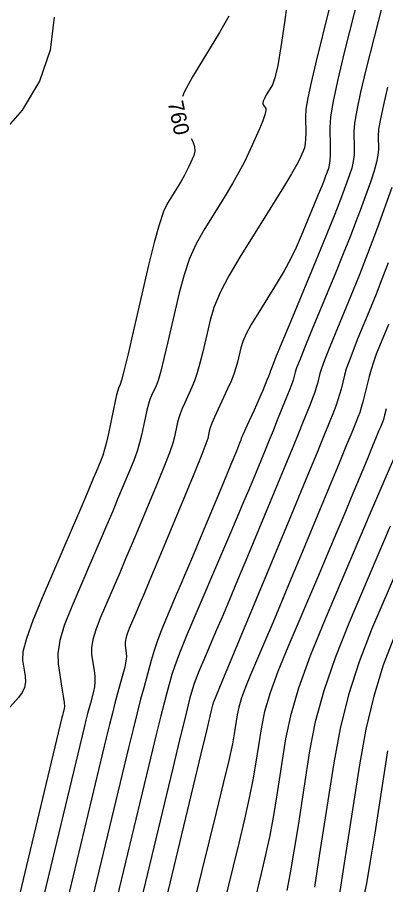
# Model space of a CAD drawing. Extents: x 2082232 to 2083549, y 592624 to 593832.
# Drawn here: x 2082994.58 to 2083011.24, y 593554.16 to 593593.4 of the extents above; entities that cross this region are included whole.
import ezdxf

# ---------------------------------------------------------------- set-up
doc = ezdxf.new("R2010")
doc.units = 0
doc.layers.add('DT_X_Contour_Major', color=7, linetype='Continuous')
doc.layers.add('DT_X_Contour_Minor', color=7, linetype='Continuous')

msp = doc.modelspace()

# ---------------------------------------------------------------- linework, layer by layer
at = {"layer": 'DT_X_Contour_Major'}
for points in [[(2083004.139, 593593.458), (2083003.726, 593592.713), (2083002.5, 593590.7), (2083002.12, 593590.009), (2083002.045, 593589.819)], [(2083011.331, 593590.234), (2083011.139, 593589.437), (2083011.004, 593588.803), (2083010.924, 593588.333), (2083010.9, 593588.026), (2083010.912, 593587.427), (2083010.894, 593587.168), (2083010.829, 593586.842), (2083010.719, 593586.448), (2083010.563, 593585.987), (2083010.087, 593584.666), (2083009.883, 593584.117), (2083009.628, 593583.462), (2083009.323, 593582.7), (2083008.968, 593581.83), (2083007.953, 593579.37), (2083007.617, 593578.551), (2083007.371, 593577.941), (2083007.215, 593577.54), (2083007.148, 593577.347), (2083007.089, 593577.109), (2083007.05, 593576.982), (2083006.977, 593576.78), (2083006.871, 593576.501), (2083006.73, 593576.147), (2083006.31, 593575.102), (2083006.146, 593574.698), (2083005.972, 593574.269), (2083005.785, 593573.816), (2083005.587, 593573.337), (2083005.045, 593572.03), (2083004.812, 593571.474), (2083004.522, 593570.786), (2083004.174, 593569.968), (2083003.769, 593569.018), (2083002.611, 593566.31), (2083002.22, 593565.383), (2083001.916, 593564.633), (2083001.7, 593564.06), (2083001.57, 593563.664), (2083001.342, 593562.843), (2083001.232, 593562.428), (2083001.073, 593561.797), (2083000.865, 593560.951), (2083000.609, 593559.89), (2082998.723, 593552.039)], [(2083002.441, 593587.924), (2083002.523, 593587.783), (2083002.598, 593587.556), (2083002.61, 593587.344), (2083002.558, 593587.147), (2083002.333, 593586.643), (2083002.238, 593586.443), (2083002.121, 593586.223), (2083001.984, 593585.981), (2083001.825, 593585.719), (2083001.373, 593584.991), (2083001.192, 593584.611), (2083000.988, 593584.017), (2083000.762, 593583.209), (2083000.512, 593582.187), (2082999.817, 593579.177), (2082999.585, 593578.181), (2082999.41, 593577.451), (2082999.294, 593576.988), (2082999.236, 593576.792), (2082999.157, 593576.623), (2082999.121, 593576.516), (2082999.07, 593576.321), (2082999.005, 593576.039), (2082998.925, 593575.669), (2082998.695, 593574.565), (2082998.609, 593574.179), (2082998.525, 593573.848), (2082998.442, 593573.572), (2082998.361, 593573.353), (2082998.147, 593572.84), (2082998.016, 593572.53), (2082997.782, 593571.982), (2082997.445, 593571.198), (2082997.007, 593570.178), (2082995.701, 593567.14), (2082995.278, 593566.109), (2082994.988, 593565.295), (2082994.832, 593564.698), (2082994.809, 593564.318), (2082994.926, 593563.594), (2082994.94, 593563.33), (2082994.897, 593563.081), (2082994.795, 593562.849), (2082994.635, 593562.631), (2082994.132, 593562.073)], [(2083011.638, 593573.522), (2083011.16, 593572.4), (2083010.501, 593570.855), (2083008.501, 593566.167), (2083007.827, 593564.511), (2083007.303, 593563.056), (2083006.93, 593561.804), (2083006.708, 593560.755), (2083006.317, 593558.225), (2083006.163, 593557.291), (2083005.995, 593556.387), (2083005.812, 593555.513), (2083005.615, 593554.668), (2083005.257, 593553.218)]]:
    msp.add_lwpolyline(points, dxfattribs=at)
at = {"layer": 'DT_X_Contour_Minor'}
for points in [[(2083007.105, 593596.449), (2083006.662, 593593.16), (2083006.503, 593592.06), (2083006.36, 593591.224), (2083006.232, 593590.654), (2083006.12, 593590.349), (2083005.84, 593589.89), (2083005.753, 593589.732), (2083005.702, 593589.603), (2083005.688, 593589.503), (2083005.709, 593589.431), (2083005.813, 593589.279), (2083005.825, 593589.179), (2083005.782, 593588.992), (2083005.685, 593588.719), (2083005.533, 593588.36), (2083005.054, 593587.286), (2083004.852, 593586.861), (2083004.604, 593586.392), (2083004.311, 593585.878), (2083003.973, 593585.319), (2083003.011, 593583.771), (2083002.671, 593583.158), (2083002.374, 593582.483), (2083002.118, 593581.744), (2083001.904, 593580.942), (2083001.391, 593578.719), (2083001.213, 593577.969), (2083001.064, 593577.387), (2083000.945, 593576.973), (2083000.855, 593576.727), (2083000.653, 593576.294), (2083000.579, 593576.113), (2083000.507, 593575.892), (2083000.437, 593575.634), (2083000.37, 593575.336), (2083000.193, 593574.491), (2083000.11, 593574.153), (2082999.993, 593573.773), (2082999.841, 593573.351), (2082999.656, 593572.888), (2082999.116, 593571.594), (2082998.893, 593571.064), (2082998.63, 593570.444), (2082998.327, 593569.733), (2082997.983, 593568.932), (2082997.013, 593566.676), (2082996.703, 593565.884), (2082996.5, 593565.2), (2082996.406, 593564.624), (2082996.419, 593564.157), (2082996.596, 593563.054), (2082996.653, 593562.686), (2082996.69, 593562.409), (2082996.706, 593562.224), (2082996.703, 593562.129), (2082996.666, 593561.999), (2082996.652, 593561.945), (2082996.635, 593561.881), (2082996.617, 593561.807), (2082996.596, 593561.724), (2082994.595, 593553.391)], [(2083010.265, 593595.386), (2083009.369, 593591.8), (2083009.076, 593590.58), (2083008.869, 593589.61), (2083008.747, 593588.891), (2083008.711, 593588.422), (2083008.729, 593587.505), (2083008.729, 593587.188), (2083008.715, 593586.925), (2083008.689, 593586.716), (2083008.649, 593586.56), (2083008.525, 593586.216), (2083008.457, 593586.038), (2083008.347, 593585.76), (2083008.194, 593585.383), (2083007.998, 593584.908), (2083007.421, 593583.507), (2083007.19, 593582.981), (2083006.932, 593582.455), (2083006.645, 593581.928), (2083006.331, 593581.4), (2083005.457, 593579.992), (2083005.163, 593579.5), (2083004.937, 593579.078), (2083004.779, 593578.729), (2083004.689, 593578.45), (2083004.539, 593577.803), (2083004.469, 593577.545), (2083004.371, 593577.258), (2083004.245, 593576.942), (2083004.092, 593576.597), (2083003.646, 593575.637), (2083003.496, 593575.306), (2083003.382, 593575.035), (2083003.303, 593574.824), (2083003.259, 593574.671), (2083003.191, 593574.344), (2083003.113, 593574.103), (2083002.929, 593573.625), (2083002.64, 593572.909), (2083002.245, 593571.957), (2083001.053, 593569.103), (2083000.648, 593568.134), (2083000.327, 593567.367), (2083000.089, 593566.803), (2082999.935, 593566.442), (2082999.637, 593565.748), (2082999.542, 593565.505), (2082999.48, 593565.295), (2082999.45, 593565.118), (2082999.454, 593564.974), (2082999.509, 593564.635), (2082999.515, 593564.48), (2082999.491, 593564.27), (2082999.439, 593564.006), (2082999.356, 593563.686), (2082999.098, 593562.759), (2082998.995, 593562.377), (2082998.878, 593561.924), (2082998.747, 593561.401), (2082998.603, 593560.807), (2082996.601, 593552.474)], [(2083011.091, 593593.982), (2083010.35, 593591.017), (2083010.108, 593590.008), (2083009.936, 593589.206), (2083009.835, 593588.612), (2083009.806, 593588.224), (2083009.82, 593587.466), (2083009.811, 593587.178), (2083009.772, 593586.883), (2083009.704, 593586.582), (2083009.606, 593586.273), (2083009.306, 593585.441), (2083009.15, 593585.03), (2083008.909, 593584.42), (2083008.581, 593583.611), (2083008.168, 593582.604), (2083006.951, 593579.654), (2083006.551, 593578.684), (2083006.265, 593577.988), (2083006.092, 593577.564), (2083006.032, 593577.414), (2083006.023, 593577.378), (2083006.011, 593577.344), (2083005.981, 593577.268), (2083005.935, 593577.15), (2083005.871, 593576.991), (2083005.678, 593576.51), (2083005.599, 593576.319), (2083005.508, 593576.108), (2083005.404, 593575.875), (2083005.287, 593575.622), (2083004.96, 593574.918), (2083004.852, 593574.684), (2083004.774, 593574.509), (2083004.724, 593574.394), (2083004.704, 593574.339), (2083004.69, 593574.27), (2083004.636, 593574.131), (2083004.487, 593573.765), (2083004.241, 593573.172), (2083003.899, 593572.351), (2083002.859, 593569.861), (2083002.495, 593568.992), (2083002.185, 593568.253), (2083001.928, 593567.644), (2083001.724, 593567.164), (2083001.251, 593566.059), (2083001.08, 593565.638), (2083000.921, 593565.206), (2083000.774, 593564.761), (2083000.639, 593564.305), (2083000.295, 593563.071), (2083000.155, 593562.554), (2082999.994, 593561.928), (2082999.811, 593561.193), (2082999.606, 593560.349), (2082997.604, 593552.016)], [(2082996.246, 593593.407), (2082996.062, 593591.912), (2082995.581, 593590.51), (2082994.801, 593589.203), (2082993.723, 593587.99)], [(2083008.691, 593593.794), (2083008.068, 593591.298), (2083007.864, 593590.446), (2083007.72, 593589.759), (2083007.635, 593589.238), (2083007.611, 593588.884), (2083007.625, 593588.16), (2083007.622, 593587.905), (2083007.602, 593587.684), (2083007.566, 593587.496), (2083007.512, 593587.341), (2083007.348, 593586.973), (2083007.226, 593586.742), (2083006.98, 593586.322), (2083006.612, 593585.715), (2083006.121, 593584.92), (2083004.649, 593582.55), (2083004.151, 593581.705), (2083003.759, 593580.948), (2083003.474, 593580.278), (2083003.296, 593579.696), (2083002.965, 593578.261), (2083002.841, 593577.757), (2083002.718, 593577.323), (2083002.595, 593576.958), (2083002.473, 593576.662), (2083002.149, 593575.966), (2083002.038, 593575.71), (2083001.944, 593575.464), (2083001.87, 593575.229), (2083001.815, 593575.004), (2083001.692, 593574.418), (2083001.611, 593574.128), (2083001.461, 593573.699), (2083001.241, 593573.13), (2083000.951, 593572.422), (2083000.084, 593570.349), (2082999.77, 593569.599), (2082999.478, 593568.905), (2082999.208, 593568.268), (2082998.959, 593567.687), (2082998.325, 593566.212), (2082998.122, 593565.694), (2082997.99, 593565.247), (2082997.928, 593564.871), (2082997.936, 593564.565), (2082998.053, 593563.844), (2082998.084, 593563.583), (2082998.09, 593563.34), (2082998.072, 593563.115), (2082998.029, 593562.907), (2082997.882, 593562.379), (2082997.823, 593562.161), (2082997.756, 593561.902), (2082997.682, 593561.604), (2082997.599, 593561.265), (2082995.598, 593552.933)], [(2083011.521, 593585.7), (2083010.868, 593583.891), (2083010.615, 593583.205), (2083010.348, 593582.504), (2083010.066, 593581.788), (2083009.768, 593581.056), (2083008.956, 593579.086), (2083008.684, 593578.419), (2083008.478, 593577.895), (2083008.338, 593577.515), (2083008.264, 593577.279), (2083008.156, 593576.84), (2083008.104, 593576.657), (2083008.031, 593576.436), (2083007.937, 593576.177), (2083007.821, 593575.881), (2083007.483, 593575.04), (2083007.312, 593574.62), (2083007.053, 593573.989), (2083006.705, 593573.147), (2083006.269, 593572.095), (2083004.987, 593569.008), (2083004.54, 593567.933), (2083004.159, 593567.02), (2083003.843, 593566.27), (2083003.595, 593565.684), (2083003.019, 593564.338), (2083002.825, 593563.878), (2083002.674, 593563.505), (2083002.566, 593563.22), (2083002.502, 593563.023), (2083002.388, 593562.616), (2083002.308, 593562.302), (2083002.152, 593561.667), (2083001.92, 593560.71), (2083001.612, 593559.432), (2082999.61, 593551.099)], [(2083011.348, 593582.293), (2083011.068, 593581.546), (2083010.808, 593580.876), (2083010.569, 593580.282), (2083009.958, 593578.802), (2083009.75, 593578.286), (2083009.585, 593577.849), (2083009.462, 593577.49), (2083009.381, 593577.211), (2083009.222, 593576.571), (2083009.158, 593576.331), (2083009.085, 593576.092), (2083009.003, 593575.853), (2083008.912, 593575.614), (2083008.656, 593574.978), (2083008.478, 593574.544), (2083008.137, 593573.716), (2083007.631, 593572.496), (2083006.962, 593570.883), (2083003.831, 593563.34), (2083003.451, 593562.424), (2083003.443, 593562.406), (2083003.44, 593562.399), (2083003.438, 593562.393), (2083003.436, 593562.388), (2083003.436, 593562.384), (2083003.434, 593562.374), (2083003.431, 593562.362), (2083003.425, 593562.334), (2083003.414, 593562.289), (2083003.353, 593562.044), (2083003.289, 593561.779), (2083003.131, 593561.122), (2083002.879, 593560.073), (2083002.533, 593558.633), (2083000.613, 593550.641)], [(2083011.369, 593579.508), (2083010.96, 593578.517), (2083010.816, 593578.153), (2083010.691, 593577.802), (2083010.585, 593577.466), (2083010.497, 593577.143), (2083010.289, 593576.302), (2083010.212, 593576.006), (2083010.139, 593575.748), (2083010.069, 593575.528), (2083010.003, 593575.348), (2083009.829, 593574.917), (2083009.709, 593574.622), (2083009.477, 593574.061), (2083009.135, 593573.234), (2083008.681, 593572.14), (2083007.323, 593568.869), (2083006.846, 593567.722), (2083006.433, 593566.734), (2083006.085, 593565.905), (2083005.801, 593565.234), (2083005.129, 593563.66), (2083004.902, 593563.103), (2083004.726, 593562.614), (2083004.601, 593562.194), (2083004.526, 593561.841), (2083004.395, 593560.991), (2083004.307, 593560.529), (2083004.141, 593559.78), (2083003.896, 593558.745), (2083003.574, 593557.423), (2083002.612, 593553.516)], [(2083011.267, 593575.68), (2083011.193, 593575.404), (2083011.136, 593575.204), (2083011.094, 593575.081), (2083011.003, 593574.855), (2083010.939, 593574.7), (2083010.818, 593574.406), (2083010.638, 593573.971), (2083010.4, 593573.397), (2083009.687, 593571.68), (2083009.391, 593570.97), (2083009.036, 593570.128), (2083008.623, 593569.152), (2083008.151, 593568.044), (2083006.815, 593564.913), (2083006.365, 593563.807), (2083006.015, 593562.835), (2083005.766, 593561.999), (2083005.617, 593561.298), (2083005.356, 593559.608), (2083005.235, 593558.91), (2083005.068, 593558.084), (2083004.854, 593557.129), (2083004.595, 593556.045), (2083003.841, 593552.985)], [(2083011.451, 593570.383), (2083009.587, 593566.015), (2083008.952, 593564.424), (2083008.442, 593562.926), (2083008.057, 593561.522), (2083007.799, 593560.212), (2083007.278, 593556.842), (2083007.091, 593555.673), (2083006.922, 593554.691), (2083006.77, 593553.897)], [(2083012.237, 593569.527), (2083010.603, 593565.698), (2083010.037, 593564.244), (2083009.562, 593562.754), (2083009.18, 593561.229), (2083008.89, 593559.669), (2083008.239, 593555.46), (2083008.019, 593554.054)], [(2083011.619, 593565.38), (2083011.126, 593564.092), (2083010.701, 593562.696), (2083010.342, 593561.191), (2083010.051, 593559.579), (2083009.363, 593555.134), (2083009.134, 593553.662)], [(2083011.323, 593560.211), (2083010.749, 593556.494), (2083010.546, 593555.226), (2083010.368, 593554.211), (2083010.216, 593553.449)]]:
    msp.add_lwpolyline(points, dxfattribs=at)

# ---------------------------------------------------------------- texts
at = {"layer": 'DT_X_Contour_Major'}
msp.add_text('760', height=0.7, rotation=281.8058, dxfattribs=at).set_placement((2083001.378, 593589.548))

doc.saveas('drawing.dxf')
